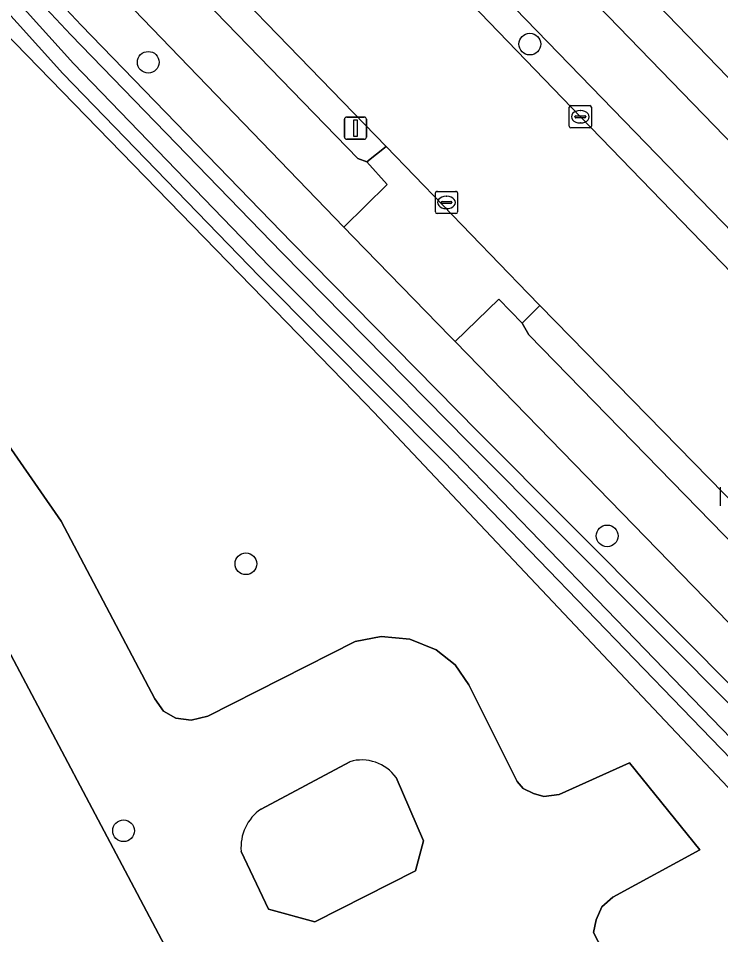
# Model space of a CAD drawing. Extents: x 158835 to 160077, y 386387 to 387778.
# Drawn here: x 159845.09 to 159876.72, y 387239.81 to 387281.09 of the extents above; entities that cross this region are included whole.
import ezdxf

# ---------------------------------------------------------------- set-up
doc = ezdxf.new("R2010")
doc.units = 0
for name, color, linetype in [('IMGEO_Berm_open', 7, 'Continuous'), ('IMGEO_Boom', 7, 'Continuous'), ('IMGEO_Fietspad_open', 7, 'Continuous'), ('IMGEO_Groenvoorziening', 7, 'Continuous'), ('IMGEO_Hek', 7, 'Continuous'), ('IMGEO_Kolk', 7, 'Continuous'), ('IMGEO_Lichtmast', 7, 'Continuous'), ('IMGEO_Oever', 7, 'Continuous'), ('IMGEO_Rijbaan_lokaal_open', 7, 'Continuous'), ('IMGEO_Voetpad_open', 7, 'Continuous'), ('IMGEO_Waterloop', 7, 'Continuous')]:
    doc.layers.add(name, color=color, linetype=linetype)

msp = doc.modelspace()

# ---------------------------------------------------------------- linework, layer by layer
at = {"layer": 'IMGEO_Berm_open'}
for points in [[(159847.716, 387304.224), (159846.63, 387303.491), (159847.02, 387302.979), (159852.494, 387295.674), (159856.819, 387290.743), (159870.421, 387276.63), (159884.042, 387262.563), (159884.675, 387261.875), (159885.628, 387262.803), (159857.136, 387292.193)], [(159851.007, 387284.447), (159860.384, 387274.777), (159860.789, 387274.618), (159861.655, 387275.308), (159850.413, 387286.923), (159842.487, 387296.743), (159839.501, 387300.995), (159838.896, 387301.979)], [(159868.58, 387268.154), (159867.777, 387267.351), (159868.084, 387266.828), (159894.459, 387239.749), (159898.15, 387235.663), (159899.668, 387233.431), (159904.94, 387224.935), (159905.166, 387225.068), (159905.176, 387225.113), (159905.19, 387225.156), (159905.207, 387225.198), (159905.229, 387225.238), (159905.254, 387225.276), (159905.282, 387225.312), (159905.313, 387225.345), (159905.347, 387225.375), (159905.384, 387225.402), (159908.315, 387226.931)], [(159908.843, 387226.807), (159908.589, 387227.074), (159903.306, 387232.456), (159898.286, 387237.559), (159892.287, 387243.779), (159881.721, 387254.71), (159868.58, 387268.154)]]:
    msp.add_lwpolyline(points, dxfattribs=at)
at = {"layer": 'IMGEO_Boom'}
for centre in [(159868.125, 387279.926), (159850.945, 387279.105), (159871.607, 387257.77), (159855.338, 387256.515), (159849.832, 387244.491)]:
    msp.add_circle(centre, 0.489, dxfattribs=at)
at = {"layer": 'IMGEO_Fietspad_open'}
for points in [[(159908.855, 387243.859), (159904.407, 387247.493), (159901.963, 387250), (159886.918, 387265.432), (159859.238, 387294.014), (159852.761, 387301.888), (159846.894, 387310.468), (159841.816, 387319.539), (159836.803, 387329.409), (159832.191, 387338.423), (159795.722, 387409.755), (159793.998, 387413.217), (159791.457, 387411.953), (159827.565, 387341.517), (159829.687, 387337.366), (159840.239, 387316.486), (159840.932, 387315.313), (159845.882, 387306.94), (159847.716, 387304.224)], [(159797.832, 387371.833), (159811.761, 387344.505), (159818.777, 387330.765), (159829.61, 387309.487), (159831.328, 387306.411), (159834.201, 387301.644), (159836.714, 387297.86), (159840.701, 387292.513), (159842.172, 387290.611), (159847.839, 387284.056), (159859.746, 387271.683), (159861.706, 387273.595), (159860.789, 387274.618), (159860.384, 387274.777), (159851.007, 387284.447)], [(159857.136, 387292.193), (159885.628, 387262.803), (159890.265, 387258.041), (159898.539, 387249.32)], [(159899.668, 387233.431), (159898.15, 387235.663), (159894.459, 387239.749), (159868.084, 387266.828), (159867.777, 387267.351), (159866.73, 387268.442), (159864.768, 387266.536), (159880.834, 387250), (159891.664, 387238.861)]]:
    msp.add_lwpolyline(points, dxfattribs=at)
at = {"layer": 'IMGEO_Groenvoorziening'}
for points in [[(159880.834, 387250), (159864.768, 387266.536), (159864.544, 387266.755), (159860.175, 387271.242), (159859.746, 387271.683), (159847.839, 387284.056), (159842.172, 387290.611), (159840.701, 387292.513), (159836.714, 387297.86), (159834.201, 387301.644), (159833.901, 387301.492), (159830.824, 387299.916), (159829.346, 387299.159), (159832.681, 387292.587), (159856.654, 387267.923), (159860.719, 387263.74), (159861.093, 387263.344), (159873.697, 387250), (159891.281, 387231.384)], [(159894.461, 387229.095), (159887.718, 387236.828), (159874.988, 387250), (159864.259, 387261.102), (159855.947, 387269.459), (159847.1, 387278.608), (159839.687, 387286.823), (159830.807, 387298.645), (159831.332, 387298.929), (159832.155, 387299.376), (159835.369, 387296.136), (159837.477, 387293.283), (159840.906, 387288.649), (159844.318, 387284.632), (159847.917, 387280.781), (159857.413, 387270.99), (159865.785, 387262.476), (159878.214, 387250), (159892.508, 387235.653), (159896.432, 387231.135)], [(159891.281, 387231.384), (159873.697, 387250), (159861.093, 387263.344), (159860.719, 387263.74), (159856.654, 387267.923), (159832.681, 387292.587)], [(159826.797, 387287.611), (159847.022, 387258.43), (159851.242, 387250.439), (159851.623, 387249.878), (159852.185, 387249.564), (159852.869, 387249.474), (159853.621, 387249.653), (159860.265, 387253.009), (159861.433, 387253.245), (159862.723, 387253.121), (159863.902, 387252.639), (159864.766, 387251.965), (159865.372, 387251.067), (159867.549, 387246.713), (159867.819, 387246.399), (159868.29, 387246.174), (159868.761, 387246.039), (159869.446, 387246.129), (159872.611, 387247.555), (159875.776, 387243.626), (159871.859, 387241.494), (159871.365, 387241.056), (159871.107, 387240.473), (159870.995, 387239.911), (159875.406, 387231.393)], [(159851.949, 387238.823), (159843.24, 387255.254)], [(159860.018, 387247.599), (159856.023, 387245.467)], [(159855.125, 387243.559), (159856.36, 387240.955), (159858.447, 387240.394), (159862.981, 387242.684), (159863.341, 387244.03), (159862.106, 387246.881)]]:
    msp.add_lwpolyline(points, dxfattribs=at)
msp.add_lwpolyline([(159892.524, 387268.97), (159866.248, 387295.991), (159866.108, 387296.222), (159862.166, 387293.831), (159888.282, 387266.812), (159889.346, 387265.723)], close=True, dxfattribs=at)
for centre, radius, start, end in [((159860.559, 387245.776), 1.902, 35.5324, 106.5146), ((159857.207, 387243.745), 2.09, 124.4996, 185.0924)]:
    msp.add_arc(centre, radius, start, end, dxfattribs=at)
at = {"layer": 'IMGEO_Hek'}
for points in [[(159829.346, 387299.159), (159832.681, 387292.587), (159856.654, 387267.923)], [(159856.654, 387267.923), (159860.719, 387263.74), (159861.093, 387263.344)], [(159861.093, 387263.344), (159873.697, 387250), (159891.281, 387231.384)]]:
    msp.add_lwpolyline(points, dxfattribs=at)
at = {"layer": 'IMGEO_Kolk'}
for p, q in [((159869.899, 387276.227), (159869.899, 387277.079)), ((159869.974, 387277.153), (159870.826, 387277.153)), ((159870.9, 387277.079), (159870.9, 387276.227)), ((159870.158, 387276.647), (159870.158, 387276.659)), ((159870.596, 387276.61), (159870.198, 387276.61)), ((159870.201, 387276.696), (159870.599, 387276.696)), ((159870.387, 387276.933), (159870.412, 387276.933)), ((159870.642, 387276.659), (159870.642, 387276.647)), ((159870.41, 387276.373), (159870.385, 387276.373)), ((159870.826, 387276.153), (159869.974, 387276.153)), ((159863.945, 387273.293), (159864.797, 387273.293)), ((159863.87, 387272.367), (159863.87, 387273.219)), ((159864.358, 387273.073), (159864.383, 387273.073)), ((159864.871, 387273.219), (159864.871, 387272.367)), ((159864.129, 387272.787), (159864.129, 387272.799)), ((159864.567, 387272.75), (159864.169, 387272.75)), ((159864.172, 387272.836), (159864.57, 387272.836)), ((159864.381, 387272.513), (159864.356, 387272.513)), ((159864.613, 387272.799), (159864.613, 387272.787)), ((159864.797, 387272.293), (159863.945, 387272.293)), ((159876.717, 387259.12), (159876.717, 387259.972))]:
    msp.add_line(p, q, dxfattribs=at)
for points in [[(159869.899, 387276.227), (159869.899, 387277.079)], [(159869.974, 387277.153), (159870.826, 387277.153)], [(159870.9, 387277.079), (159870.9, 387276.227)], [(159870.826, 387276.153), (159869.974, 387276.153)], [(159863.945, 387273.293), (159864.797, 387273.293)], [(159863.87, 387272.367), (159863.87, 387273.219)], [(159864.871, 387273.219), (159864.871, 387272.367)], [(159864.797, 387272.293), (159863.945, 387272.293)], [(159876.717, 387259.12), (159876.717, 387259.972)]]:
    msp.add_lwpolyline(points, dxfattribs=at)
for centre, radius, start, end in [((159869.976, 387277.077), 0.0765, 91.552, 178.448), ((159869.976, 387277.077), 0.0765, 91.552, 178.448), ((159870.824, 387277.077), 0.0765, 1.552, 88.448), ((159870.824, 387277.077), 0.0765, 1.552, 88.448), ((159870.198, 387276.656), 0.0403, 85.8775, 175.7526), ((159870.195, 387276.646), 0.0366, 178.938, 274.7102), ((159870.599, 387276.653), 0.043, 264.8664, 352.4533), ((159870.603, 387276.658), 0.0386, 1.7309, 96.639), ((159869.976, 387276.229), 0.0765, 181.552, 268.448), ((159869.976, 387276.229), 0.0765, 181.552, 268.448), ((159870.824, 387276.229), 0.0765, 271.552, 358.448), ((159870.824, 387276.229), 0.0765, 271.552, 358.448), ((159863.947, 387273.217), 0.0765, 91.552, 178.448), ((159863.947, 387273.217), 0.0765, 91.552, 178.448), ((159864.795, 387273.217), 0.0765, 1.552, 88.448), ((159864.795, 387273.217), 0.0765, 1.552, 88.448), ((159864.169, 387272.796), 0.0403, 85.8775, 175.7526), ((159864.166, 387272.786), 0.0366, 178.938, 274.7102), ((159864.57, 387272.793), 0.043, 264.8664, 352.4533), ((159864.574, 387272.798), 0.0386, 1.7309, 96.639), ((159863.947, 387272.369), 0.0765, 181.552, 268.448), ((159863.947, 387272.369), 0.0765, 181.552, 268.448), ((159864.795, 387272.369), 0.0765, 271.552, 358.448), ((159864.795, 387272.369), 0.0765, 271.552, 358.448)]:
    msp.add_arc(centre, radius, start, end, dxfattribs=at)
for centre, major_axis, ratio, start_param, end_param in [((159870.386, 387276.653), (-0.387, 0.002), 0.722429, 4.712389, 7.853982), ((159870.411, 387276.653), (-0.39, 0.002), 0.717154, 1.570796, 4.712389), ((159864.357, 387272.793), (-0.387, 0.002), 0.722429, 4.712389, 7.853982), ((159864.382, 387272.793), (-0.39, 0.002), 0.717154, 1.570796, 4.712389)]:
    msp.add_ellipse(centre, major_axis=major_axis, ratio=ratio, start_param=start_param, end_param=end_param, dxfattribs=at)
at = {"layer": 'IMGEO_Lichtmast'}
for p, q in [((159859.877, 387276.637), (159860.667, 387276.637)), ((159860.667, 387276.637), (159859.877, 387276.637)), ((159859.777, 387275.737), (159859.777, 387276.537)), ((159859.777, 387276.537), (159859.777, 387275.737)), ((159860.767, 387276.537), (159860.767, 387275.737)), ((159860.767, 387275.737), (159860.767, 387276.537)), ((159860.667, 387275.637), (159859.877, 387275.637)), ((159859.877, 387275.637), (159860.667, 387275.637))]:
    msp.add_line(p, q, dxfattribs=at)
msp.add_lwpolyline([(159860.197, 387276.512), (159860.347, 387276.512), (159860.347, 387275.762), (159860.197, 387275.762), (159860.197, 387276.512)], dxfattribs=at)
for centre, start, end in [((159859.877, 387276.537), 90, 180), ((159859.877, 387276.537), 90, 180), ((159860.667, 387276.537), 0, 90), ((159860.667, 387276.537), 360, 90), ((159859.877, 387275.737), 180, 270), ((159859.877, 387275.737), 180, 270), ((159860.667, 387275.737), 270, 0), ((159860.667, 387275.737), 270, 0)]:
    msp.add_arc(centre, 0.1, start, end, dxfattribs=at)
at = {"layer": 'IMGEO_Oever'}
for points in [[(159896.432, 387231.135), (159892.508, 387235.653), (159878.214, 387250), (159865.785, 387262.476), (159857.413, 387270.99), (159847.917, 387280.781), (159844.318, 387284.632), (159840.906, 387288.649), (159837.477, 387293.283), (159835.369, 387296.136), (159832.155, 387299.376), (159831.332, 387298.929), (159830.807, 387298.645), (159839.687, 387286.823), (159847.1, 387278.608), (159855.947, 387269.459), (159864.259, 387261.102), (159874.988, 387250), (159887.718, 387236.828), (159894.461, 387229.095)], [(159895.007, 387229.45), (159888.193, 387237.264), (159875.451, 387250.448), (159864.719, 387261.553), (159856.407, 387269.91), (159847.571, 387279.048), (159840.185, 387287.233), (159831.771, 387298.434), (159832.038, 387298.579), (159834.879, 387295.715), (159836.959, 387292.9), (159840.401, 387288.248), (159843.837, 387284.203), (159847.45, 387280.337), (159856.952, 387270.54), (159865.327, 387262.023), (159877.758, 387249.545), (159892.036, 387235.214), (159895.915, 387230.748)]]:
    msp.add_lwpolyline(points, dxfattribs=at)
at = {"layer": 'IMGEO_Rijbaan_lokaal_open'}
for points in [[(159920.176, 387225.355), (159918.153, 387227.355), (159915.949, 387229.759), (159915.257, 387230.465), (159912.309, 387233.475), (159911.546, 387234.299), (159896.236, 387250), (159889.312, 387257.113), (159884.675, 387261.875), (159884.042, 387262.563), (159870.421, 387276.63), (159856.819, 387290.743), (159852.494, 387295.674), (159847.02, 387302.979), (159846.63, 387303.491), (159844.774, 387306.24), (159839.804, 387314.646), (159837.214, 387319.565), (159835.311, 387323.378), (159828.476, 387336.747), (159826.354, 387340.898), (159797.363, 387397.651), (159790.317, 387411.386), (159788.13, 387415.65)], [(159802.035, 387373.044), (159809.154, 387358.698), (159823.539, 387330.612), (159833.48, 387311.098), (159834.401, 387309.349), (159834.782, 387308.68), (159838.896, 387301.979), (159839.501, 387300.995), (159842.487, 387296.743), (159850.413, 387286.923), (159861.655, 387275.308), (159868.042, 387268.71), (159868.58, 387268.154), (159881.721, 387254.71), (159892.287, 387243.779), (159898.286, 387237.559)], [(159875.406, 387231.393), (159870.995, 387239.911), (159871.107, 387240.473), (159871.365, 387241.056), (159871.859, 387241.494), (159875.776, 387243.626), (159872.611, 387247.555), (159869.446, 387246.129), (159868.761, 387246.039), (159868.29, 387246.174), (159867.819, 387246.399), (159867.549, 387246.713), (159865.372, 387251.067), (159864.766, 387251.965), (159863.902, 387252.639), (159862.723, 387253.121), (159861.433, 387253.245), (159860.265, 387253.009), (159853.621, 387249.653), (159852.869, 387249.474), (159852.185, 387249.564), (159851.623, 387249.878), (159851.242, 387250.439), (159847.022, 387258.43), (159826.797, 387287.611)], [(159843.24, 387255.254), (159851.949, 387238.823)], [(159856.023, 387245.467), (159860.018, 387247.599)], [(159862.106, 387246.881), (159863.341, 387244.03), (159862.981, 387242.684), (159858.447, 387240.394), (159856.36, 387240.955), (159855.125, 387243.559)]]:
    msp.add_lwpolyline(points, dxfattribs=at)
for centre, radius, start, end in [((159860.559, 387245.776), 1.902, 35.5324, 106.5146), ((159857.207, 387243.745), 2.09, 124.4996, 185.0924)]:
    msp.add_arc(centre, radius, start, end, dxfattribs=at)
at = {"layer": 'IMGEO_Voetpad_open'}
for points in [[(159795.722, 387409.755), (159832.191, 387338.423), (159836.803, 387329.409), (159841.816, 387319.539), (159846.894, 387310.468), (159852.761, 387301.888), (159859.238, 387294.014), (159886.918, 387265.432), (159901.963, 387250), (159904.407, 387247.493), (159908.855, 387243.859), (159918.607, 387236.565)], [(159905.738, 387248.934), (159904.697, 387250), (159893.228, 387261.746), (159889.346, 387265.723), (159888.282, 387266.812), (159862.166, 387293.831), (159860.994, 387295.043), (159860.671, 387295.4)]]:
    msp.add_lwpolyline(points, dxfattribs=at)
msp.add_lwpolyline([(159861.655, 387275.308), (159860.789, 387274.618), (159861.706, 387273.595), (159859.746, 387271.683), (159860.175, 387271.242), (159864.544, 387266.755), (159864.768, 387266.536), (159866.73, 387268.442), (159867.777, 387267.351), (159868.58, 387268.154), (159868.042, 387268.71)], close=True, dxfattribs=at)
at = {"layer": 'IMGEO_Waterloop'}
msp.add_lwpolyline([(159895.915, 387230.748), (159892.036, 387235.214), (159877.758, 387249.545), (159865.327, 387262.023), (159856.952, 387270.54), (159847.45, 387280.337), (159843.837, 387284.203), (159840.401, 387288.248), (159836.959, 387292.9), (159834.879, 387295.715), (159832.038, 387298.579), (159831.771, 387298.434), (159840.185, 387287.233), (159847.571, 387279.048), (159856.407, 387269.91), (159864.719, 387261.553), (159875.451, 387250.448), (159888.193, 387237.264), (159895.007, 387229.45)], dxfattribs=at)

doc.saveas('drawing.dxf')
